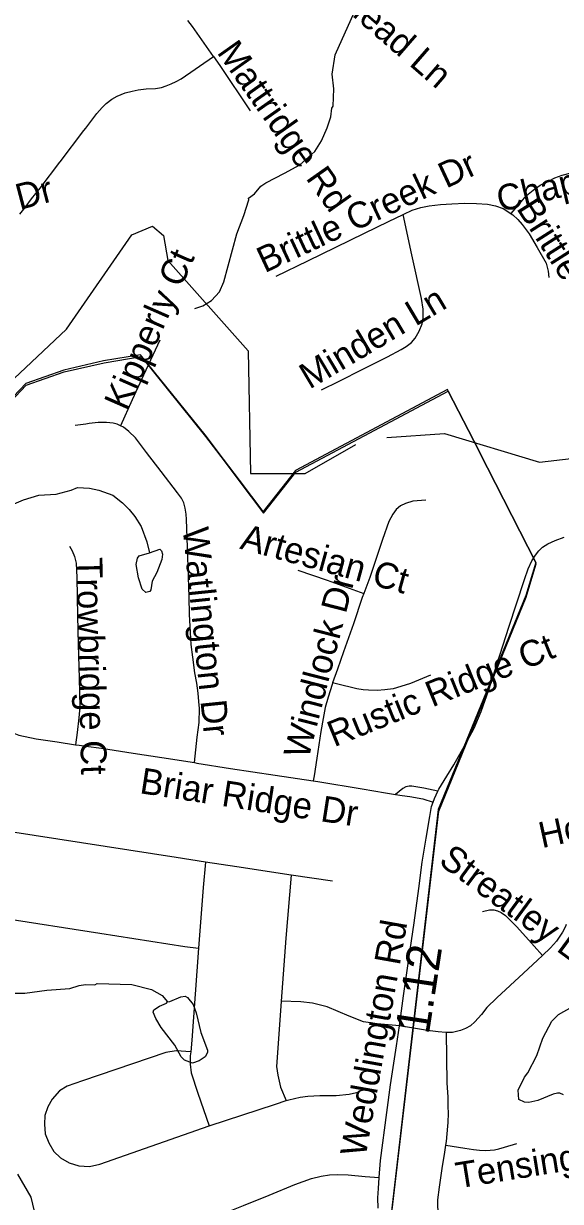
# Model space of a CAD drawing. Extents: x 1383679 to 1536984, y 460658 to 651027.
# Drawn here: x 1479847 to 1481815, y 493255 to 497575 of the extents above; entities that cross this region are included whole.
import ezdxf

# ---------------------------------------------------------------- set-up
doc = ezdxf.new("R2010")
doc.units = 0
for name, color, linetype in [('Default', 7, 'Continuous'), ('Exist Boundary Political City Limit New', 7, 'Continuous'), ('Exist Hydrographic Creek Single Shore', 7, 'Continuous'), ('Exist Hydrographic Misc Water Feature', 7, 'Continuous'), ('Exist Road Non-System Type 51', 7, 'Continuous'), ('Exist Road Non-System Type 51 Label', 7, 'Continuous'), ('Exist Road Secondary Mileage Hundredths English Label', 7, 'Continuous'), ('Exist Road Secondary Type 51 Attributed', 7, 'Continuous'), ('Exist Road Secondary Type 51 Label', 7, 'Continuous'), ('Map Preparation Boundary City Limit Buffer Line', 7, 'Continuous')]:
    doc.layers.add(name, color=color, linetype=linetype)

msp = doc.modelspace()

# ---------------------------------------------------------------- linework, layer by layer
at = {"layer": 'Default'}
for points in [[(1479637.9, 495790), (1479706.5, 495823), (1479714.9, 496010.5), (1479719, 496104.2), (1479856.4, 496248.2), (1479996.1, 496297.1), (1480142.1, 496331), (1480277.5, 496353.3), (1480514.1, 496060.3), (1480582.1, 495970.4), (1480639.6, 495894.4), (1480727.1, 495778.8), (1480845.1, 495929.4), (1481403.5, 496227)], [(1481403.5, 496227), (1481515.8, 496008.6), (1481518.6, 496003), (1481724.6, 495597.6)], [(1481724.6, 495597.6), (1481688.5, 495477.3), (1481367.5, 494691.8), (1481194.4, 493209.6), (1481196, 493203.5)]]:
    msp.add_lwpolyline(points, dxfattribs=at)
at = {"layer": 'Exist Boundary Political City Limit New'}
for points in [[(1481403.5, 496227), (1481401.2, 496232.8), (1480843.5, 495935.6), (1480725.5, 495785), (1480638, 495900.6), (1480580.5, 495976.5), (1480512.5, 496066.5), (1480275.9, 496359.4), (1480140.5, 496337.2), (1479994.5, 496303.2), (1479854.8, 496254.4), (1479717.4, 496110.4), (1479713.2, 496016.7), (1479704.9, 495829.2), (1479635.9, 495796), (1479637.9, 495790)], [(1479637.9, 495790), (1479706.5, 495823), (1479714.9, 496010.5), (1479719, 496104.2), (1479856.4, 496248.2), (1479996.1, 496297.1), (1480142.1, 496331), (1480277.5, 496353.3), (1480514.1, 496060.3), (1480582.1, 495970.4), (1480639.6, 495894.4), (1480727.1, 495778.8), (1480845.1, 495929.4), (1481403.5, 496227)], [(1481403.5, 496227), (1481515.8, 496008.6), (1481518.6, 496003), (1481724.6, 495597.6)], [(1481724.6, 495597.6), (1481518.6, 496003), (1481515.8, 496008.6), (1481403.5, 496227)], [(1481724.6, 495597.6), (1481688.5, 495477.3), (1481367.5, 494691.8), (1481194.4, 493209.6), (1481196, 493203.5)], [(1481196, 493203.5), (1481369.1, 494685.6), (1481690.1, 495471.2), (1481726.9, 495592.6), (1481724.6, 495597.6)]]:
    msp.add_lwpolyline(points, dxfattribs=at)
at = {"layer": 'Exist Hydrographic Creek Single Shore'}
for points in [[(1481178.6, 496056.4), (1481390.2, 496071.2), (1481738.3, 495965.7), (1481855.2, 495979.8), (1482015.2, 496045.5), (1482205.3, 496432.2), (1482315.2, 496531.8), (1482667.2, 496642.9), (1482945.2, 496811.3), (1483263.2, 496873.8), (1483648.2, 497000.6), (1483865.1, 496996.3), (1484105.1, 496892.9), (1484253.2, 496739), (1484357.2, 496530.1), (1484497.2, 496395.9)], [(1479682.2, 496151.6), (1480004.3, 496453.6), (1480243.2, 496800), (1480319.2, 496831.3), (1480360.2, 496797.7), (1480375.3, 496705.4), (1480670.3, 496374.6), (1480679.3, 495924.7), (1480879.2, 495924), (1481064.6, 496031.4)]]:
    msp.add_lwpolyline(points, dxfattribs=at)
at = {"layer": 'Exist Hydrographic Misc Water Feature'}
for points in [[(1480474.7, 496529.9), (1480503.7, 496539.5), (1480536.1, 496558.8), (1480564.7, 496590.3), (1480581.4, 496627.9), (1480628.8, 496803), (1480654.1, 496870.5), (1480672.4, 496927.9), (1480671.3, 496934.1), (1480693.1, 496949.8), (1480717.2, 496978), (1480735.6, 496990.7), (1480804.2, 497025.9), (1480859.6, 497056.4), (1480914.5, 497105.3), (1480939.4, 497144.8), (1480960.3, 497192.4), (1480973, 497232.2), (1480977.6, 497264.1), (1480981.8, 497272), (1480985, 497335.9), (1480978.3, 497389), (1480989.4, 497459.8), (1481060.3, 497618.4)], [(1479649.5, 495734.3), (1479666.3, 495730.1), (1479771.6, 495796), (1479846.1, 495828.5), (1479902.5, 495845.4), (1479966.6, 495848.1), (1480020.9, 495862.8), (1480044.6, 495872.7), (1480089, 495870.6), (1480122.7, 495863.4), (1480174.6, 495845.4), (1480210, 495817.3), (1480233.5, 495792.9), (1480255, 495766.4), (1480278.3, 495730), (1480299.2, 495673.5), (1480308.4, 495633.6)], [(1480308.4, 495633.6), (1480346.8, 495646.6), (1480352.6, 495640.5), (1480356.4, 495628.4), (1480354, 495608.5), (1480335.1, 495560.9), (1480318.5, 495529.2), (1480313.8, 495497.3), (1480309.7, 495491.3), (1480295.7, 495487.6), (1480282, 495499.9), (1480268.7, 495542.1), (1480259.6, 495590.3), (1480264.1, 495614.3), (1480270.3, 495622.1), (1480308.4, 495633.6)], [(1479541.7, 494065.3), (1479671.8, 494030), (1479719.7, 494023.1), (1479759.7, 494022.3), (1479775.6, 494018), (1479851.7, 494018.5), (1479931.8, 494028.9), (1480015.9, 494035.2), (1480050.1, 494046.5), (1480074.2, 494050.1), (1480108.2, 494049.4), (1480116.3, 494053.3), (1480244.2, 494050.7), (1480315.9, 494031.3), (1480355.5, 494010.5), (1480374, 493986.3)], [(1480374, 493986.3), (1480383.1, 493987.9), (1480423.3, 494005.2), (1480439.4, 494006.9), (1480447.3, 494002.7), (1480468.9, 493976.3), (1480480.2, 493946.1), (1480496.9, 493873.7), (1480521.7, 493809.2), (1480521.5, 493801.2), (1480513.2, 493785.4), (1480490.9, 493769.9), (1480466.7, 493762.3), (1480437, 493772.9), (1480425.2, 493785.2), (1480402, 493827.6), (1480351.3, 493892.6), (1480331.9, 493925), (1480322.4, 493949.2), (1480324.5, 493957.1), (1480344.7, 493970.7), (1480371, 493982.2), (1480374, 493986.3)], [(1481826.6, 493645.5), (1481812.7, 493651.7), (1481804.7, 493651.9), (1481788.6, 493648.2), (1481732.2, 493625.3), (1481700, 493617.9), (1481684, 493618.3), (1481662.3, 493628.7), (1481660.9, 493662.7), (1481683.8, 493710.3), (1481696.1, 493726), (1481729.3, 493789.4), (1481750.5, 493852.9), (1481783.8, 493916.3), (1481808.2, 493939.8), (1481858.7, 493968.8)], [(1479825, 493355.1), (1479873.4, 493270.1), (1479891.8, 493193.7)]]:
    msp.add_lwpolyline(points, dxfattribs=at)
at = {"layer": 'Exist Road Non-System Type 51'}
msp.add_line((1480979.6, 494428.8), (1480828, 494451.6), dxfattribs=at)
for points in [[(1480543, 497454.1), (1480466.6, 497563.8), (1480448.7, 497585.7)], [(1479833.1, 496876.3), (1479852.6, 496899.9), (1479875.9, 496932.4), (1479907.1, 496971.3), (1479979.6, 497066), (1479980.5, 497067.2), (1480068.2, 497182.4), (1480075, 497191.4), (1480115.2, 497244.4), (1480135.2, 497267.2), (1480150.2, 497282.1), (1480171, 497298.1), (1480190.5, 497308.5), (1480218.9, 497320.5), (1480245.1, 497326.8), (1480266.5, 497332.3), (1480296.9, 497335.1), (1480330, 497336.7), (1480352.3, 497340.9), (1480369.2, 497345.8), (1480387.5, 497353.4), (1480405.8, 497361.8), (1480424.1, 497372.5), (1480543, 497454.1)], [(1480543, 497454.1), (1480566.4, 497420.5), (1480678, 497254.7)], [(1481634.6, 496877.8), (1481670.2, 496920.3), (1481691.3, 496944.6), (1481715.2, 496963.7), (1481741.7, 496982.1), (1481773.6, 496998.2), (1481794.3, 497008.5), (1481821.5, 497019.3), (1481855.2, 497027), (1481893.2, 497032), (1481933, 497032.8), (1481973.1, 497029.3), (1482021.1, 497020.6), (1482111.5, 496987.8), (1482134.7, 496981.2), (1482162.2, 496967.9), (1482198, 496944.2), (1482228.2, 496918.9), (1482266.9, 496875.4)], [(1481238.6, 496874.8), (1481241, 496875.9), (1481272, 496890), (1481304, 496900), (1481334.6, 496906.6), (1481375.5, 496911.1), (1481417.3, 496913.8), (1481465.3, 496915.6), (1481507.5, 496915.2), (1481548, 496912.7), (1481577.3, 496906.4), (1481605.4, 496896), (1481641.4, 496873.6), (1481659.5, 496856.7), (1481675.6, 496837.3), (1481700.3, 496803.5), (1481730, 496753.8), (1481762.6, 496696.2), (1481770.1, 496667.1), (1481772.4, 496643)], [(1480772.7, 496648), (1480888.8, 496704.9), (1480991.9, 496754.4), (1481096.4, 496806.2), (1481184.7, 496848.8), (1481238.6, 496874.8)], [(1480938.8, 496231.6), (1481004, 496263.2), (1481090.8, 496306.6), (1481181.8, 496352.5), (1481231.9, 496378.9), (1481249.5, 496390.4), (1481269.2, 496405.4), (1481282.7, 496420.3), (1481297.3, 496446), (1481308, 496473.8), (1481311.7, 496494.4), (1481312, 496509.9), (1481311.9, 496527.5), (1481306.1, 496566.8), (1481270.3, 496726.2), (1481238.6, 496874.8)], [(1480346.3, 496414), (1480321.2, 496358.4), (1480286.3, 496284.9), (1480244.7, 496194.5), (1480201.9, 496099.6)], [(1480201.9, 496099.6), (1480189.8, 496105.2), (1480175, 496109.7), (1480150.5, 496111.6), (1480120.8, 496111.4), (1480087.3, 496107.4), (1480075, 496105.9), (1480036.2, 496101.1)], [(1480473, 494863.9), (1480483.7, 494957.9), (1480490.3, 495011.1), (1480491.9, 495062.9), (1480490, 495088), (1480487.6, 495118.5), (1480482.6, 495155.8), (1480475.1, 495193.5), (1480467.5, 495250.9), (1480461.7, 495297.6), (1480458.8, 495341), (1480455.5, 495408.1), (1480454.2, 495471.3), (1480451.6, 495544.4), (1480448.1, 495653.9), (1480443.9, 495756.3), (1480442.8, 495775), (1480439.8, 495797.1), (1480433.9, 495817.1), (1480425.7, 495833.8), (1480410.8, 495853.9), (1480351.7, 495931.9), (1480297.1, 496001.8), (1480257.4, 496055), (1480232.3, 496078.9), (1480213.8, 496094.1), (1480201.9, 496099.6)], [(1481322.2, 495827), (1481273.6, 495822.6), (1481247.1, 495813.9), (1481229.2, 495805.7), (1481213, 495793), (1481200.6, 495775.7), (1481186.4, 495748.1), (1481163, 495682.4), (1481116, 495543.6), (1481093.9, 495484.2)], [(1480015, 495658.5), (1480024.9, 495641.1), (1480034.1, 495619.6), (1480040, 495595.7), (1480042.6, 495543.1), (1480044.4, 495402.6), (1480047.3, 495297.5), (1480050.8, 495173.9), (1480052.6, 495069.2), (1480050, 495028.7), (1480043.2, 494975), (1480036.8, 494929.6)], [(1480852.7, 495569.8), (1480959.9, 495533.3), (1481093.9, 495484.2)], [(1481093.9, 495484.2), (1481088.5, 495469.9), (1481056.1, 495373.3), (1481020.1, 495270.3), (1480997.8, 495207), (1480980.1, 495156.4)], [(1480980.1, 495156.4), (1480978.3, 495151.2), (1480963.7, 495104.5), (1480953.1, 495066.6), (1480944.9, 495026.3), (1480937, 494977.6), (1480922.2, 494880.2), (1480912.2, 494815.9), (1480909.2, 494796.9)], [(1481339.4, 495185.1), (1481265.1, 495154.1), (1481230.4, 495142.7), (1481201.5, 495135), (1481171.1, 495130.7), (1481143.3, 495128.8), (1481111.7, 495129.2), (1481092.2, 495130.7), (1481068.9, 495134.4), (1481053.6, 495138.3), (1481008.8, 495149.6), (1480980.1, 495156.4)], [(1479708, 495055.2), (1479718, 495042.1), (1479745.1, 495015), (1479768.4, 494998), (1479799.1, 494977.5), (1479829.8, 494964.8), (1479893.5, 494951.9), (1479969.8, 494940.1), (1480036.8, 494929.6)], [(1480036.8, 494929.6), (1480050.6, 494927.5), (1480075, 494924.3), (1480132.6, 494916.9), (1480248.4, 494898.5), (1480353.3, 494882.7), (1480473, 494863.9)], [(1480473, 494863.9), (1480481.6, 494862.6), (1480605.3, 494843), (1480768.8, 494818.1), (1480909.2, 494796.9)], [(1480909.2, 494796.9), (1480925.9, 494794.3), (1481088.9, 494768.3), (1481174.1, 494753.5), (1481210.2, 494747.5)], [(1481365.6, 494758.8), (1481314.4, 494769.9), (1481270.5, 494777.6), (1481260.9, 494777.4), (1481248.7, 494775.3), (1481237.9, 494769.7), (1481210.2, 494747.5)], [(1481210.2, 494747.5), (1481235.1, 494743.3), (1481263.6, 494739.8), (1481310.6, 494731.3), (1481348.6, 494719.4)], [(1479569.5, 494645.3), (1479559, 494595), (1479557.4, 494563.7), (1479559, 494526.2), (1479584, 494419.8), (1479599.6, 494374.5), (1479618.4, 494346.3), (1479648.1, 494324.5), (1479684.1, 494308.8), (1479765.4, 494294.8), (1480126.6, 494238.5), (1480437.8, 494190), (1480487.8, 494183.8)], [(1480513.9, 494499.2), (1480406.2, 494515.9), (1479624.4, 494637.5), (1479569.5, 494645.3)], [(1480513.9, 494499.2), (1480504.9, 494405.8), (1480487.8, 494183.8)], [(1480828, 494451.6), (1480629.4, 494481.4), (1480513.9, 494499.2)], [(1480828, 494451.6), (1480808.2, 494219.8), (1480791.5, 493989.4)], [(1481529.2, 494317.6), (1481555.7, 494324.4), (1481570.8, 494324.4), (1481584.3, 494320.7), (1481598.5, 494314.1), (1481613.5, 494303.3), (1481654.2, 494263), (1481688.2, 494225.6), (1481749.4, 494156)], [(1481836.6, 494270), (1481833.6, 494263), (1481823.3, 494242.4), (1481801.5, 494208.8), (1481779.4, 494184.4), (1481749.4, 494156)], [(1480487.8, 494183.8), (1480464.4, 493846), (1480459.6, 493803.4)], [(1481749.4, 494156), (1481731.3, 494139), (1481679.8, 494092.4), (1481581.9, 494001.8), (1481546.1, 493965.3), (1481526, 493940.7), (1481501.3, 493913), (1481485.5, 493899), (1481467.2, 493888.4), (1481448.7, 493881.8), (1481419.2, 493874.7), (1481397.2, 493874.1)], [(1480791.5, 493989.4), (1480780.1, 493833.5), (1480773.9, 493749.1), (1480778.6, 493717.8), (1480789.5, 493674), (1480810, 493624.2)], [(1481224.8, 493898.1), (1481142.9, 493905.4), (1481092.9, 493913.2), (1481041.2, 493933.6), (1480959.9, 493968), (1480906.8, 493982.1), (1480863, 493986.8), (1480791.5, 493989.4)], [(1481397.2, 493874.1), (1481395.5, 493874.1), (1481367.1, 493876.4), (1481327.7, 493881.1), (1481224.7, 493898.1)], [(1481395.2, 493460.7), (1481397.5, 493474.5), (1481402, 493530.7), (1481403.2, 493544.6), (1481404.7, 493577.7), (1481404.1, 493602.7), (1481403.2, 493636.4), (1481400.2, 493689.4), (1481397.2, 493874.1)], [(1480459.6, 493803.4), (1480406.4, 493806.9), (1480368.9, 493800.7), (1480062.5, 493697.5), (1480006.1, 493677.2), (1479978, 493660), (1479951.4, 493630.2), (1479935.9, 493602.1), (1479924.9, 493569.2), (1479923.4, 493538), (1479926.4, 493502.1), (1479938.9, 493469.2), (1479957.6, 493437.9), (1479982.8, 493414.5), (1480014, 493395.8), (1480049.9, 493384.8), (1480089.1, 493383.2), (1480126.6, 493391), (1480526.9, 493531.8)], [(1480459.6, 493803.4), (1480458.1, 493788.2), (1480458.1, 493758.5), (1480461.1, 493725.7), (1480486.1, 493652.2), (1480526.9, 493531.8)], [(1480810, 493624.2), (1480819.2, 493627.2), (1480861.4, 493636.5), (1480889.6, 493641.2), (1480933.4, 493642.8), (1480992.8, 493642.8), (1481041.2, 493647.5), (1481078.8, 493656.8)], [(1480526.9, 493531.8), (1480770.8, 493611.5), (1480810, 493624.2)], [(1481395.2, 493460.7), (1481464.9, 493449.6), (1481496.8, 493445.2), (1481519.2, 493443.2), (1481540.9, 493441.8), (1481557.4, 493442.7), (1481573.3, 493444.2), (1481589.7, 493447.7), (1481609.7, 493453.4), (1481655.7, 493467.5)], [(1481670.1, 493021.3), (1481622.5, 493038.2), (1481596, 493048.6), (1481579.5, 493051.5), (1481563.4, 493052.8), (1481533.7, 493056), (1481508.2, 493060.3), (1481490.8, 493064.9), (1481488.1, 493066), (1481465.8, 493075.3), (1481452.2, 493084.7), (1481440.4, 493096.1), (1481420.9, 493118.6), (1481389.6, 493161.1), (1481378.7, 493178.8), (1481372.1, 493195.5), (1481368.4, 493213.1), (1481365.7, 493234.6), (1481366, 493260.3), (1481372.2, 493306.7), (1481382.2, 493375.1), (1481391, 493435.3), (1481395.2, 493460.7)], [(1480253.1, 493077.2), (1480379.6, 493129.2), (1480499.6, 493178.5), (1480567.5, 493205.4), (1480653.6, 493239.3), (1480747, 493277), (1480841.8, 493316.6), (1480902.4, 493338.5), (1480938, 493347.8), (1480969.1, 493352.2), (1480997.5, 493353.2), (1481037.1, 493352.2), (1481099.9, 493346.2), (1481150.4, 493342.1)]]:
    msp.add_lwpolyline(points, dxfattribs=at)
at = {"layer": 'Exist Road Secondary Type 51 Attributed'}
msp.add_lwpolyline([(1481147, 493229.4), (1481146.4, 493268.1), (1481147.9, 493301.7), (1481150.4, 493342.1), (1481156.2, 493404.6), (1481178.4, 493580.2), (1481192.6, 493682.8), (1481214.5, 493825.7), (1481224.7, 493898.1), (1481240.5, 494009.2), (1481259.9, 494144.3), (1481278.6, 494276.8), (1481295.9, 494402.6), (1481308.8, 494499.1), (1481322.5, 494586.5), (1481336, 494666.1), (1481342.6, 494702.6), (1481348.6, 494719.4), (1481353.4, 494733), (1481365.6, 494758.8), (1481369.4, 494766.8), (1481399.1, 494814.1), (1481424.3, 494855.9), (1481475.1, 494945.6), (1481498.6, 494989.9), (1481524.6, 495051.3), (1481553.3, 495130.9), (1481583.9, 495227.3), (1481626.2, 495361.3), (1481684, 495535.2), (1481697.3, 495574.7), (1481710.7, 495604.3), (1481723.6, 495625.1), (1481735.7, 495640.9), (1481749.4, 495653.8), (1481769.2, 495666.7), (1481796.6, 495678.7), (1481829.2, 495690.8)], dxfattribs=at)
at = {"layer": 'Map Preparation Boundary City Limit Buffer Line'}
for points in [[(1481403.5, 496227), (1481401.2, 496232.8), (1480843.5, 495935.6), (1480725.5, 495785), (1480638, 495900.6), (1480580.5, 495976.5), (1480512.5, 496066.5), (1480275.9, 496359.4), (1480140.5, 496337.2), (1479994.5, 496303.2), (1479854.8, 496254.4), (1479717.4, 496110.4), (1479713.2, 496016.7), (1479704.9, 495829.2), (1479635.9, 495796), (1479637.9, 495790)], [(1479637.9, 495790), (1479706.5, 495823), (1479714.9, 496010.5), (1479719, 496104.2), (1479856.4, 496248.2), (1479996.1, 496297.1), (1480142.1, 496331), (1480277.5, 496353.3), (1480514.1, 496060.3), (1480582.1, 495970.4), (1480639.6, 495894.4), (1480727.1, 495778.8), (1480845.1, 495929.4), (1481403.5, 496227)], [(1479637.9, 495790), (1479706.5, 495823), (1479714.9, 496010.5), (1479719, 496104.2), (1479856.4, 496248.2), (1479996.1, 496297.1), (1480142.1, 496331), (1480277.5, 496353.3), (1480514.1, 496060.3), (1480582.1, 495970.4), (1480639.6, 495894.4), (1480727.1, 495778.8), (1480845.1, 495929.4), (1481403.5, 496227)], [(1481403.5, 496227), (1481515.8, 496008.6), (1481518.6, 496003), (1481724.6, 495597.6)], [(1481724.6, 495597.6), (1481518.6, 496003), (1481515.8, 496008.6), (1481403.5, 496227)], [(1481403.5, 496227), (1481515.8, 496008.6), (1481518.6, 496003), (1481724.6, 495597.6)], [(1481724.6, 495597.6), (1481688.5, 495477.3), (1481367.5, 494691.8), (1481194.4, 493209.6), (1481196, 493203.5)], [(1481724.6, 495597.6), (1481688.5, 495477.3), (1481367.5, 494691.8), (1481194.4, 493209.6), (1481196, 493203.5)], [(1481196, 493203.5), (1481369.1, 494685.6), (1481690.1, 495471.2), (1481726.9, 495592.6), (1481724.6, 495597.6)]]:
    msp.add_lwpolyline(points, dxfattribs=at)

# ---------------------------------------------------------------- texts
at = {"layer": 'Exist Road Non-System Type 51 Label'}
for s, rotation, p in [('Gateshead Ln', 319.0596, (1480761, 497854.5)), ('Mattridge Rd', 305.2403, (1480553.4, 497469.2)), ('Chaphyn Ln', 13.6145, (1481594.5, 496882.8)), ('Brittle Creek Dr', 25.0082, (1480731, 496658.6)), ('Holleybank Dr', 14.7715, (1479190.3, 496721.5)), ('Brittle Creek Dr', 302.5223, (1481652, 496897.3)), ('Kipperly Ct', 66.2802, (1480225.8, 496150.2)), ('Minden Ln', 30.7213, (1480895.3, 496231.8)), ('Watlington Dr', 275.8891, (1480430, 495722.7)), ('Artesian Ct', 344.6499, (1480636.7, 495649.4)), ('Trowbridge Ct', 271.2454, (1480040.7, 495616.1)), ('Windlock Dr', 75.6019, (1480891.3, 494874.2)), ('Rustic Ridge Ct', 22.1131, (1480985.4, 494920)), ('Briar Ridge Dr', 351.2026, (1480269.6, 494752.3)), ('Honey Creek Ln', 12.3539, (1481747.5, 494550)), ('Streatley Ln', 323.6406, (1481364.7, 494494.3)), ('Winterbrooke Dr', 51.8515, (1481850.9, 492918.3)), ('Tensing Ct', 9.1396, (1481439.5, 493302.2))]:
    msp.add_text(s, height=95, rotation=rotation, dxfattribs=at).set_placement(p)
at = {"layer": 'Exist Road Secondary Mileage Hundredths English Label'}
msp.add_text('1.12', height=125, rotation=81.3136, dxfattribs=at).set_placement((1481332.8, 493864))
at = {"layer": 'Exist Road Secondary Type 51 Label'}
msp.add_text('Weddington Rd', height=95, rotation=79.9074, dxfattribs=at).set_placement((1481100.8, 493415.1))

doc.saveas('drawing.dxf')
